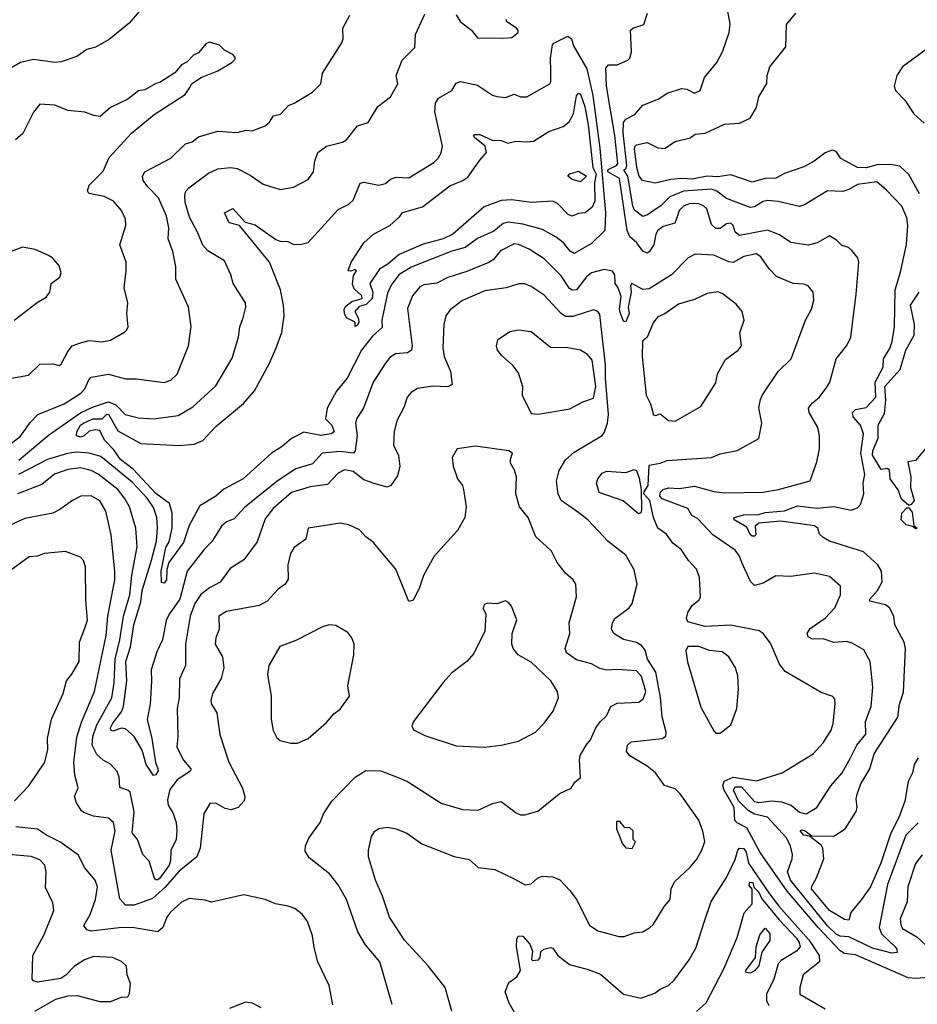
# Model space of a CAD drawing. Extents: x 1246230 to 1426786, y 660032 to 763141.
# Tile 451 of 566: x 1389701 to 1393884, y 702887 to 707474. Entities that reach past the tile are written whole.
import ezdxf

# ---------------------------------------------------------------- set-up
doc = ezdxf.new("R2010")
doc.units = 0

msp = doc.modelspace()

# ---------------------------------------------------------------- linework, layer by layer
at = {"layer": '0CON10XD'}
for points in [[(1393888.4, 704035), (1393868.5, 704005), (1393860.8, 703965), (1393841.7, 703925), (1393825, 703834.4), (1393800.5, 703765), (1393759.3, 703680.7), (1393713.4, 703545), (1393665.4, 703435), (1393624, 703375), (1393574.5, 703315.5), (1393565, 703280), (1393545, 703282.5), (1393475, 703324.6), (1393391, 703425), (1393391.8, 703438.2), (1393413.7, 703476.3), (1393448.3, 703565), (1393444.2, 703615), (1393437.3, 703627.3), (1393380.7, 703670.7), (1393354.6, 703675), (1393338.5, 703695), (1393345, 703700.9), (1393360.5, 703695), (1393391.9, 703671.9), (1393495, 703670.5), (1393547.5, 703705), (1393598.9, 703785), (1393603.3, 703805), (1393598.2, 703845), (1393603.4, 703866.6), (1393620.6, 703915), (1393662.2, 703985), (1393682.4, 704055), (1393792.5, 704225), (1393800, 704285), (1393819.1, 704340.9), (1393829.2, 704545), (1393822.7, 704575), (1393778.8, 704655), (1393775, 704696), (1393753.8, 704735), (1393735, 704747.9), (1393662.5, 704765), (1393663.1, 704775), (1393697.8, 704815), (1393719.5, 704855), (1393716.7, 704905), (1393699.4, 704935), (1393632.9, 704995), (1393475, 705044.6), (1393445, 705061.4), (1393427.9, 705077.9), (1393420.6, 705105), (1393405, 705116.7), (1393247.6, 705137.6), (1393145, 705128.4), (1393128.4, 705115), (1393131.5, 705075), (1393125, 705067.9), (1393115, 705068.4), (1393105, 705075.5), (1393089.8, 705109.8), (1393030, 705145), (1393030, 705155), (1393075, 705167.8), (1393145, 705169.8), (1393175, 705178.9), (1393265, 705186.1), (1393325, 705209.9), (1393415, 705199.4), (1393495, 705206.3), (1393575, 705188.8), (1393605, 705200), (1393618.6, 705215), (1393634.5, 705265), (1393632.1, 705315), (1393640, 705355), (1393619.9, 705455), (1393633.6, 705545), (1393619.5, 705585), (1393584.1, 705624.1), (1393581.6, 705645), (1393595, 705658.1), (1393645, 705667), (1393690.3, 705715), (1393687.7, 705785), (1393725.2, 705855), (1393726.1, 705895), (1393755, 705943.1), (1393766.7, 705975), (1393778.2, 706045), (1393780, 706215), (1393805, 706298.8), (1393833.2, 706426.8), (1393839.3, 706515), (1393835, 706550.8), (1393812.3, 706605), (1393740.4, 706680.4), (1393695, 706718.2), (1393605, 706706), (1393565, 706682.5), (1393536.2, 706673.8), (1393465, 706677.3), (1393358.5, 706611.5), (1393335, 706604.6), (1393235, 706626.8), (1393185, 706631.6), (1393165, 706628), (1393125, 706602.9), (1393105, 706599.2), (1392995, 706640.7), (1392949.6, 706675), (1392925, 706684.5), (1392795, 706675.9), (1392730.6, 706649.4), (1392690.8, 706609.2), (1392627.2, 706565), (1392605, 706557.8), (1392566.6, 706586.6), (1392557.6, 706607.6), (1392535.4, 706745.4), (1392516.9, 706775), (1392525, 706779.6), (1392529.8, 706795), (1392513, 706947), (1392515.2, 706994.8), (1392525, 707010.4), (1392568, 707032), (1392605, 707075.6), (1392680, 707105), (1392718, 707132), (1392785, 707154), (1392810.5, 707150.5), (1392845, 707132.5), (1392872.5, 707145), (1392892.5, 707205), (1392950, 707275), (1392975.6, 707324.4), (1393007.1, 707415), (1393012, 707455), (1392982.1, 707615)], [(1390267.1, 707522.9), (1390211.7, 707458.3), (1390117.5, 707382.5), (1390055, 707346.4), (1390014.7, 707335.3), (1389967.3, 707302.7), (1389895, 707277.2), (1389865, 707274.2), (1389765, 707288.8), (1389705, 707274.7), (1389634.8, 707235.2)], [(1389655.7, 705495.7), (1389705, 705534.5), (1389751.2, 705598.8), (1389785.5, 705634.5), (1389908.6, 705685), (1389985.4, 705735), (1390005.3, 705755), (1390023.3, 705796.7), (1390035, 705808.8), (1390115, 705822.5), (1390195, 705801.1), (1390245, 705800.8), (1390375, 705784.4), (1390405, 705794.4), (1390435, 705822.9), (1390487.3, 705955), (1390500, 706045), (1390488.1, 706135), (1390428.6, 706265), (1390429.1, 706325), (1390415.4, 706395), (1390392.7, 706452.7), (1390396, 706504), (1390385, 706558.8), (1390348.8, 706645), (1390298, 706695), (1390276.4, 706725), (1390273.5, 706745), (1390284.2, 706765), (1390405, 706829.5), (1390474.2, 706895.8), (1390505, 706905.5), (1390535, 706928.5), (1390625, 706954.4), (1390715, 706948.9), (1390755, 706960), (1390785, 706956.2), (1390845, 706980), (1390865, 706996.2), (1390883.9, 707026.1), (1390916.4, 707033.6), (1390953.3, 707075), (1390980, 707085), (1391065, 707136.9), (1391105, 707176), (1391112.9, 707225), (1391203, 707367), (1391208.6, 707385), (1391207.5, 707435), (1391239.4, 707495)], [(1389697.5, 705422.5), (1389835, 705538.7), (1389985, 705643.2), (1390041.1, 705668.9), (1390115, 705693.3), (1390149.6, 705679.6), (1390192.9, 705635), (1390255, 705620), (1390325, 705614.7), (1390439.8, 705630.2), (1390508.7, 705671.3), (1390615, 705767.8), (1390691.9, 705898.1), (1390720.9, 705995), (1390726.4, 706043.6), (1390742.5, 706085), (1390754.4, 706135), (1390753.1, 706155), (1390695.4, 706245), (1390685, 706286.2), (1390655, 706350.8), (1390577.2, 706397.2), (1390554.1, 706424.1), (1390531.8, 706481.8), (1390493.2, 706555), (1390472.7, 706622.7), (1390470, 706655), (1390474.7, 706675.3), (1390488.8, 706691.2), (1390581.3, 706758.7), (1390625, 706779.7), (1390685, 706786.4), (1390715, 706781.4), (1390775, 706749.4), (1390835, 706707.5), (1390915, 706682.9), (1390976.6, 706693.4), (1391045, 706730), (1391070, 706765), (1391076, 706815), (1391091.2, 706855), (1391130.8, 706885), (1391205, 706903.6), (1391224.7, 706915.3), (1391275, 706979.2), (1391324.4, 706995.6), (1391370.8, 707069.2), (1391428.8, 707115), (1391462.5, 707175), (1391455.6, 707215), (1391483.3, 707285), (1391542, 707345), (1391545.7, 707405), (1391589.8, 707500.2)], [(1391735, 707497.5), (1391755, 707463.8), (1391806, 707425), (1391835, 707390), (1391955, 707387.5), (1391995, 707392), (1392024, 707415), (1392024.3, 707425), (1392015.6, 707435), (1391970.8, 707465), (1391967.5, 707475)], [(1392764.5, 706555.5), (1392753.9, 706526.1), (1392699.3, 706510.7), (1392675, 706492.7), (1392664.7, 706475), (1392655.3, 706425), (1392635, 706392.2), (1392625, 706387.3), (1392605, 706395.4), (1392577.3, 706435), (1392545, 706463.1), (1392532, 706492), (1392496.4, 706735), (1392441.1, 706765), (1392443.3, 706776.7), (1392482.4, 706795), (1392489, 706805), (1392473.9, 706935), (1392435.1, 707165), (1392431.9, 707248.1), (1392445, 707264.4), (1392485, 707264.4), (1392535, 707285.5), (1392543.6, 707295), (1392552.4, 707325), (1392548, 707425), (1392557.5, 707435), (1392608.7, 707451.3), (1392625.9, 707504.1)], [(1393893.5, 706663.5), (1393845, 706753.1), (1393801.7, 706791.7), (1393759.5, 706799.5), (1393695, 706798.5), (1393646.5, 706783.5), (1393605, 706785.4), (1393526.9, 706826.9), (1393505, 706860), (1393486.9, 706866.9), (1393455, 706854), (1393403.3, 706815), (1393355, 706788.4), (1393265, 706757.7), (1393225, 706735.4), (1393175, 706735.1), (1393115, 706718.1), (1393015, 706751.7), (1392955, 706741.8), (1392905, 706744.6), (1392835, 706732), (1392785.5, 706734.5), (1392735, 706730.4), (1392662.4, 706712.4), (1392602.5, 706725), (1392588.2, 706745), (1392577.5, 706785), (1392565.3, 706874.7), (1392568.8, 706885), (1392575, 706891.8), (1392625, 706902.7), (1392675, 706876.9), (1392705, 706874.8), (1392755, 706906.7), (1392825, 706924), (1392848.7, 706941.3), (1392895, 706945.8), (1392985, 706987.5), (1393055, 706991.5), (1393104.6, 707015.4), (1393134.3, 707065), (1393145.7, 707115), (1393183.1, 707176.9), (1393184.3, 707215), (1393196, 707255), (1393271.7, 707348.3), (1393275, 707451.2), (1393317.5, 707505)], [(1390375, 704850), (1390362, 704852), (1390360.6, 704905), (1390382.5, 705015), (1390397.6, 705042.4), (1390411.6, 705105), (1390411, 705175), (1390399.9, 705219.9), (1390335, 705267.1), (1390229.9, 705379.9), (1390171.6, 705425), (1390139.8, 705469.8), (1390095.7, 705515), (1390075, 705560), (1390055, 705564), (1390025, 705557.5), (1390001.4, 705535), (1389985, 705528.9), (1389966.7, 705535), (1389966.8, 705555), (1389985, 705584.6), (1389999.2, 705595), (1390041.4, 705615), (1390085, 705615.2), (1390105, 705634.7), (1390115, 705636.8), (1390158.3, 705558.3), (1390265, 705499.2), (1390445, 705491.3), (1390515, 705497.2), (1390555, 705514), (1390615, 705579.7), (1390743.8, 705686.2), (1390795.9, 705745), (1390865.9, 705874.1), (1390896.4, 705945), (1390922.3, 706017.7), (1390933.2, 706095), (1390930.4, 706145), (1390916, 706215), (1390864.6, 706345), (1390725.4, 706515.4), (1390677.7, 706527.7), (1390656.2, 706575), (1390695, 706594.3), (1390751.6, 706531.6), (1390797.9, 706517.9), (1390895, 706450.9), (1390915, 706441.9), (1390951.2, 706441.2), (1390975, 706428), (1391006.2, 706426.2), (1391045, 706436.2), (1391185, 706590), (1391234.2, 706615), (1391255, 706633.1), (1391287, 706713), (1391305, 706716.9), (1391375, 706703.5), (1391405, 706711.9), (1391429.1, 706730.9), (1391455, 706740.8), (1391515, 706738), (1391630.5, 706809.5), (1391651.2, 706828.8), (1391665.8, 706854.2), (1391670.8, 706885), (1391635.5, 707044.5), (1391638.1, 707085), (1391652.1, 707107.9), (1391715, 707143.8), (1391735, 707178.8), (1391755, 707185.6), (1391835, 707169.2), (1391905, 707122.2), (1391924.2, 707115.8), (1391965, 707112.2), (1392005, 707127.1), (1392035, 707114.5), (1392065, 707114.4), (1392170.8, 707175), (1392176.4, 707185), (1392176.3, 707233.7), (1392175.3, 707294.7), (1392183.5, 707356.5), (1392190, 707365), (1392255, 707397.1), (1392272.5, 707385), (1392282.1, 707352.1), (1392344.1, 707245), (1392371.6, 707121.6), (1392404.5, 706875), (1392430.4, 706575), (1392427.5, 706492.5), (1392365, 706430.9), (1392285, 706384.6), (1392266.1, 706396.1), (1392235, 706434.6), (1392201.4, 706461.4), (1392137.6, 706497.6), (1392045, 706521.7), (1391979.4, 706530.6), (1391954.5, 706525), (1391910.6, 706489.4), (1391835.2, 706454.8), (1391776.7, 706413.3), (1391715, 706395.2), (1391525, 706321.7), (1391468.4, 706285), (1391432.5, 706237.5), (1391415, 706200.6), (1391389.4, 706075), (1391389.5, 706040.5), (1391345, 705999.6), (1391294.1, 705935), (1391226.4, 705805), (1391176.7, 705743.3), (1391134.5, 705665), (1391126.5, 705615), (1391155.8, 705585), (1391166, 705554), (1391152, 705545), (1391105, 705537.7), (1391025, 705553.1), (1390967.5, 705522.5), (1390924.8, 705485.2), (1390875, 705454.7), (1390743.2, 705335), (1390653, 705287), (1390614.5, 705255), (1390540.8, 705209.1), (1390491.6, 705118.4), (1390465, 705038.8), (1390396.4, 704945), (1390387.3, 704912.7), (1390385.8, 704865), (1390375, 704850)], [(1389655, 705802.2), (1389741.8, 705818.2), (1389795, 705870), (1389855, 705871.2), (1389885, 705863.8), (1389895, 705870), (1389925, 705928.8), (1389945.8, 705955), (1389985, 705969.5), (1390025, 705979.2), (1390084.3, 705974.3), (1390125, 705981.1), (1390190.5, 706019.5), (1390201.2, 706028.8), (1390206.1, 706043.9), (1390200.8, 706105), (1390205.7, 706155), (1390187.8, 706225), (1390198.1, 706305), (1390196.9, 706345), (1390168.1, 706425), (1390195.6, 706515), (1390194.3, 706545), (1390175.4, 706585.4), (1390138.1, 706628.1), (1390095, 706650.4), (1390023.8, 706665), (1390017.5, 706677.5), (1390025, 706703.8), (1390090.7, 706769.3), (1390118.5, 706831.5), (1390222, 706945), (1390327.4, 707032.6), (1390472.5, 707125), (1390497, 707163), (1390502.5, 707175), (1390547.5, 707205), (1390625, 707236), (1390690, 707275), (1390705, 707290), (1390705, 707300), (1390695, 707312.5), (1390655, 707332.5), (1390632.5, 707355), (1390585, 707370), (1390568.3, 707361.7), (1390535, 707320), (1390511.2, 707308.8), (1390482.3, 707277.7), (1390455, 707263.3), (1390424.1, 707225.9), (1390355, 707181.2), (1390335, 707176.2), (1390285, 707147.5), (1390255, 707142.5), (1390205.7, 707104.3), (1390124.5, 707065.5), (1390076.6, 707023.4), (1390047.5, 707027.5), (1390005, 707044), (1389925, 707051.4), (1389865, 707076), (1389795, 707080), (1389765, 707043.3), (1389715.4, 706944.6), (1389682.5, 706915)], [(1393938.2, 707345), (1393815.5, 707255), (1393787.7, 707215), (1393776.1, 707165), (1393782.1, 707145), (1393825, 707100), (1393868, 707035), (1393915, 706992.4)], [(1391265, 706044.4), (1391264.3, 706065), (1391223.8, 706085), (1391214.6, 706105), (1391213.8, 706125), (1391220.8, 706139.1), (1391248.9, 706161.1), (1391296.7, 706175), (1391295, 706187.5), (1391260.5, 706220.5), (1391251.5, 706241.5), (1391257.3, 706282.7), (1391270, 706305), (1391265, 706310), (1391245, 706302.5), (1391232.5, 706305), (1391246.2, 706345), (1391304.2, 706435), (1391349.2, 706475), (1391425.3, 706514.7), (1391473.1, 706556.9), (1391485, 706575.7), (1391578.3, 706601.7), (1391705, 706699.6), (1391766.5, 706725), (1391789.4, 706740.6), (1391845, 706820), (1391877.1, 706855), (1391870.6, 706885), (1391820, 706925), (1391816, 706935), (1391821.2, 706938.8), (1391845, 706939.1), (1391903, 706913), (1391945, 706912.2), (1391975, 706899.4), (1392012.4, 706907.6), (1392065, 706905.4), (1392095, 706908.5), (1392166.9, 706953.1), (1392233.7, 706976.4), (1392261.7, 706998.3), (1392281.6, 707035), (1392295, 707118.8), (1392305, 707132.5), (1392315, 707126.9), (1392335, 707070), (1392350.7, 706985), (1392372.1, 706785), (1392387.3, 706755), (1392379.9, 706715), (1392380.6, 706629.4), (1392368.9, 706601.1), (1392336.2, 706573.8), (1392305, 706571.1), (1392275, 706558.2), (1392256.8, 706566.8), (1392207.9, 706617.9), (1392185, 706628.4), (1392085, 706622.9), (1391994.7, 706635.3), (1391945, 706632.7), (1391865, 706601.8), (1391720, 706475), (1391675, 706452.6), (1391581.1, 706428.9), (1391470, 706380), (1391416.7, 706335), (1391378.1, 706311.9), (1391332, 706245), (1391346.9, 706205), (1391343.9, 706175), (1391315, 706147.1), (1391282.6, 706137.4), (1391262.5, 706115), (1391277.8, 706085), (1391280.8, 706065), (1391275, 706050.6), (1391265, 706044.4)], [(1392315, 706719.2), (1392275, 706730), (1392256, 706745), (1392264.6, 706755.4), (1392305, 706768.6), (1392342.5, 706745), (1392315, 706719.2)], [(1393887.8, 703732.2), (1393830.5, 703675), (1393744.9, 703445.1), (1393705.6, 703245), (1393717.5, 703215), (1393780.7, 703155), (1393788.9, 703145), (1393790.6, 703129.4), (1393764.7, 703125.3), (1393675, 703148.2), (1393565, 703201.6), (1393545, 703203.7), (1393525, 703204.1), (1393505, 703213.9), (1393465, 703252.4), (1393293.3, 703465), (1393279.2, 703505), (1393301.1, 703565), (1393302.5, 703585), (1393292.7, 703625), (1393272.2, 703665), (1393185, 703759.9), (1393125, 703772.6), (1393095, 703790.6), (1393050.8, 703835), (1393026.6, 703885), (1393035, 703899.9), (1393065, 703900.1), (1393125, 703832.5), (1393145, 703828.2), (1393204, 703836), (1393250.4, 703830.4), (1393295.4, 703815.4), (1393335, 703782.6), (1393365.4, 703774.6), (1393415.6, 703805), (1393481.3, 703905), (1393534, 703965), (1393572.5, 704035), (1393601.6, 704095), (1393643.8, 704146.2), (1393642.4, 704205), (1393669.1, 704275), (1393676.9, 704365), (1393663.3, 704485), (1393635, 704539.4), (1393580.5, 704570.5), (1393555, 704576.9), (1393495, 704573.5), (1393445, 704590), (1393395, 704588.1), (1393375, 704598.6), (1393370.4, 704615), (1393385, 704638.4), (1393455, 704686.7), (1393500, 704735), (1393525.6, 704794.4), (1393525.8, 704835), (1393475, 704881.1), (1393405, 704896.2), (1393295, 704880), (1393225, 704883.8), (1393165, 704850), (1393125, 704838.8), (1393106.8, 704856.8), (1393065.4, 704945), (1393055.3, 704975.3), (1393035, 705002.9), (1392930.6, 705075), (1392860, 705150), (1392832.7, 705165), (1392815, 705197.6), (1392695, 705242.4), (1392684.3, 705255), (1392687, 705273), (1392700, 705285), (1392725, 705292.8), (1392775, 705289.6), (1392845, 705300.6), (1392935, 705276.4), (1392985, 705270), (1393163.9, 705273.9), (1393236.7, 705285), (1393384.1, 705325.9), (1393415.6, 705415), (1393427.8, 705475), (1393427.8, 705535), (1393420, 705575), (1393380, 705645), (1393376.7, 705665), (1393395, 705690), (1393426, 705714), (1393461.7, 705761.7), (1393475.7, 705785), (1393506, 705895), (1393555, 705956), (1393573.3, 705995), (1393599.6, 706195), (1393612, 706345), (1393606, 706365), (1393578.9, 706398.9), (1393562.4, 706412.4), (1393532.2, 706422.2), (1393507.9, 706447.9), (1393475, 706466.7), (1393416.7, 706435), (1393375, 706424.5), (1393295, 706436.4), (1393241.5, 706471.5), (1393185, 706493.1), (1393055, 706469.3), (1393035.4, 706485), (1393025, 706515.8), (1393015, 706527.1), (1392995, 706523.2), (1392965, 706501.5), (1392945, 706501.5), (1392925, 706520), (1392903.3, 706593.3), (1392887.5, 706607.5), (1392865, 706615.7), (1392825, 706617.8), (1392795, 706605.8), (1392774, 706586), (1392764.5, 706555.5)], [(1393975, 703015.4), (1393877, 703007), (1393841.3, 703011.3), (1393595, 703118.1), (1393545, 703124.8), (1393525, 703136.5), (1393423.4, 703243.4), (1393277.6, 703415), (1393150.9, 703595), (1393089.9, 703709.9), (1393045, 703732.1), (1393034.1, 703744.1), (1393029.9, 703805), (1392983.5, 703885), (1392977.3, 703905), (1392983.2, 703926.8), (1393025, 703945.3), (1393135, 703928.1), (1393254.5, 703965.5), (1393398.1, 704055), (1393445.6, 704105), (1393481.9, 704165), (1393491.5, 704195), (1393501.5, 704285), (1393498.9, 704308.9), (1393490.8, 704320.8), (1393435, 704340.5), (1393267.9, 704437.9), (1393241.2, 704471.2), (1393200.2, 704570.2), (1393165.7, 704615), (1393147.6, 704627.6), (1393015, 704654.2), (1392895, 704647.4), (1392815, 704668.6), (1392807.5, 704685), (1392815, 704712), (1392834.4, 704745), (1392868, 704772), (1392874.2, 704785), (1392869.4, 704875), (1392854.4, 704914.4), (1392817.5, 704955), (1392783.3, 705006.7), (1392745, 705035.7), (1392715, 705077.7), (1392675, 705105.6), (1392653.8, 705155), (1392636.9, 705235), (1392610, 705265), (1392610.3, 705275), (1392630.4, 705305), (1392635, 705398.8), (1392685, 705408.1), (1392718.6, 705421.4), (1392925, 705434.5), (1392965, 705451.1), (1393045, 705467.1), (1393145, 705523.3), (1393159.2, 705595), (1393145.6, 705665.6), (1393153.5, 705705), (1393162.7, 705727.3), (1393235, 705836), (1393295.6, 705895), (1393362.2, 706075), (1393390.5, 706125), (1393401.9, 706168.1), (1393398.8, 706205), (1393375, 706234), (1393355, 706241.9), (1393305, 706245.6), (1393228.3, 706278.3), (1393194.1, 706314.1), (1393155, 706370), (1393133.6, 706383.6), (1393075, 706370.4), (1393025, 706342.5), (1393005, 706345.9), (1392935, 706377.5), (1392848.6, 706381.4), (1392815.4, 706364.6), (1392738.6, 706285), (1392635, 706220.8), (1392605, 706216.7), (1392554.3, 706245.7), (1392548, 706235), (1392550.5, 706205), (1392536.2, 706135), (1392540.6, 706105), (1392525, 706066.7), (1392515, 706070), (1392500.9, 706105), (1392496.8, 706125), (1392503.9, 706185), (1392489.6, 706225), (1392475.4, 706245), (1392473.8, 706285), (1392463.1, 706303.1), (1392425, 706310.4), (1392365.3, 706294.7), (1392342.9, 706277.1), (1392295, 706216.5), (1392275, 706213.6), (1392262.6, 706222.6), (1392225, 706280.9), (1392145, 706360.4), (1392075, 706404.7), (1392025, 706427.3), (1392005, 706429.7), (1391942.3, 706397.7), (1391906.9, 706355), (1391887.2, 706342.8), (1391785, 706301.2), (1391696.4, 706273.6), (1391645, 706247.5), (1391585, 706238.9), (1391565, 706230.5), (1391531.5, 706188.5), (1391508.3, 706128.3), (1391529.3, 705955), (1391527.3, 705935), (1391508.3, 705921.7), (1391451.8, 705918.2), (1391428, 705902), (1391405.3, 705874.7), (1391348.2, 705785), (1391303.6, 705665), (1391270, 705615), (1391266.7, 705595), (1391273, 705537), (1391264.8, 705465.2), (1391256.7, 705455), (1391195, 705463.4), (1391111.4, 705455), (1391065.6, 705405), (1390987.4, 705382.6), (1390900.4, 705325), (1390748, 705202), (1390701.3, 705148.7), (1390665, 705134.4), (1390641.5, 705115), (1390597.5, 705045), (1390559.1, 705005), (1390481.3, 704905), (1390447.6, 704775), (1390397.8, 704705), (1390383.3, 704675), (1390367.4, 704585), (1390340.5, 704529.5), (1390313.3, 704445), (1390315, 704393.3)], [(1389676, 706075), (1389783.4, 706156.6), (1389825, 706181.2), (1389841.2, 706205), (1389847.5, 706245), (1389888.8, 706275), (1389893.8, 706295), (1389885, 706327.5), (1389854.2, 706364.2), (1389835, 706376), (1389774.1, 706404.1), (1389715, 706414.3), (1389595, 706369.2)], [(1391715.6, 702855), (1391684.2, 702965), (1391605, 703066.9), (1391495, 703186.9), (1391425, 703292.9), (1391391.7, 703391.7), (1391358.8, 703465), (1391327.1, 703575), (1391327.1, 703605), (1391341.3, 703668.7), (1391355.8, 703694.2), (1391375, 703706), (1391415, 703712.5), (1391455, 703704.2), (1391505, 703684.4), (1391575, 703634.4), (1391725, 703575.6), (1391795, 703562.5), (1391837.5, 703525), (1391915, 703515.6), (1392005, 703471.9), (1392055.9, 703444.1), (1392085, 703448), (1392114.4, 703475.6), (1392135, 703484.2), (1392185, 703481.4), (1392217.3, 703467.3), (1392266.3, 703416.4), (1392296.5, 703375), (1392356.5, 703256.5), (1392395, 703229.4), (1392495, 703202.7), (1392517.4, 703202.6), (1392565, 703220.8), (1392604.3, 703225.7), (1392635.6, 703244.4), (1392655, 703261.2), (1392705, 703344.2), (1392732.9, 703375), (1392737.5, 703425), (1392752.8, 703457.2), (1392825, 703525.7), (1392856, 703564), (1392880, 703605), (1392894.4, 703645.6), (1392885, 703693.8), (1392865.2, 703745), (1392778.6, 703868.6), (1392755, 703890.9), (1392705, 703906.5), (1392663.8, 703965), (1392625, 703996.6), (1392544, 704045), (1392528, 704065), (1392534, 704095), (1392550.3, 704109.7), (1392695, 704126.2), (1392712.7, 704137.3), (1392714.2, 704155.8), (1392695, 704227.1), (1392686.4, 704316.4), (1392664.7, 704435.3), (1392627, 704495), (1392615, 704537.1), (1392598.7, 704558.7), (1392575, 704572.9), (1392515, 704587.3), (1392470, 704615), (1392458.6, 704635), (1392463.1, 704665), (1392475, 704684), (1392541.9, 704735), (1392555.4, 704755), (1392578, 704845), (1392565, 704912), (1392525, 704980), (1392442.9, 705042.9), (1392348.5, 705145), (1392306.4, 705176.4), (1392224.6, 705235), (1392210, 705265), (1392203.1, 705325), (1392215, 705374.2), (1392245, 705423.3), (1392285, 705460), (1392415, 705537.8), (1392425, 705550), (1392439.8, 705595), (1392444.4, 705635.6), (1392430.9, 705805), (1392431.6, 705865), (1392405, 706100.8), (1392395, 706114.4), (1392375, 706122.5), (1392278.9, 706091.1), (1392245, 706091.7), (1392225, 706105.3), (1392145, 706191.6), (1392085, 706231.8), (1392055, 706243.5), (1392026.6, 706243.4), (1391967.5, 706225), (1391868.4, 706211.6), (1391765, 706165.5), (1391707.3, 706122.7), (1391687.1, 706095), (1391677.9, 706055), (1391672.5, 705945), (1391678.9, 705905), (1391708.5, 705835), (1391715.8, 705774.2), (1391695.6, 705764.4), (1391625, 705767.3), (1391555, 705756.5), (1391525, 705738.1), (1391506.5, 705715), (1391491.9, 705668.1), (1391459.1, 705605), (1391446.1, 705555), (1391442.9, 705492.9), (1391465.6, 705444.4), (1391473.3, 705395), (1391461.2, 705348.8), (1391431.2, 705305), (1391414.2, 705295.8), (1391353, 705313), (1391305, 705331.1), (1391255, 705368.8), (1391215, 705376.7), (1391185, 705361.8), (1391135, 705308.7), (1391055, 705298.4), (1390967.8, 705272.2), (1390882.6, 705197.4), (1390845, 705149.4), (1390807.6, 705042.4), (1390745, 704957.8), (1390682.4, 704917.6), (1390635, 704853.5), (1390585, 704827.1), (1390545, 704796.1), (1390517.9, 704755), (1390495.8, 704695), (1390474, 704565), (1390473.3, 704465), (1390446.4, 704403.6), (1390444.7, 704315), (1390435.8, 704265), (1390438.4, 704135), (1390433.3, 704085), (1390465.3, 704025.3), (1390498.5, 703985), (1390496.5, 703975), (1390484.5, 703965), (1390435, 703933.5), (1390401.2, 703888.8), (1390390.7, 703840.7), (1390393.8, 703815), (1390416.6, 703776.6), (1390430.2, 703735), (1390434, 703695), (1390429.8, 703655), (1390406.2, 703603.8), (1390404.5, 703555), (1390398, 703535), (1390355, 703475.2), (1390345, 703466.5), (1390335, 703467.5), (1390330, 703475), (1390305, 703554.4), (1390274.7, 703584.7), (1390250.9, 703655), (1390226, 703686), (1390233.9, 703783.9), (1390215.4, 703875), (1390205, 703885.5), (1390167.2, 703897.2), (1390164.6, 703945), (1390155, 703972.5), (1390125, 704005.6), (1390090, 704025), (1390061.1, 704051.1), (1390039.1, 704095), (1390041.5, 704135), (1390061.1, 704188.9), (1390131.2, 704315), (1390141.5, 704385), (1390145.4, 704495)], [(1392755, 705603.3), (1392875, 705672), (1392945, 705783.3), (1392952.9, 705825), (1392989.4, 705890.6), (1393048.8, 705935), (1393063.8, 705955), (1393056.7, 706015), (1393077.5, 706075), (1393067.5, 706115), (1393039.3, 706149.3), (1392975, 706198.6), (1392955, 706207.1), (1392905, 706199.4), (1392845, 706171.5), (1392771.5, 706148.5), (1392706.6, 706103.4), (1392675, 706089.6), (1392654.3, 706065.7), (1392625.2, 705994.8), (1392603.7, 705976.3), (1392601.2, 705905), (1392620.6, 705725), (1392641.3, 705685), (1392655, 705634.2), (1392665, 705630.8), (1392685, 705637.5), (1392725, 705607.5), (1392755, 705603.3)], [(1393925, 705480), (1393875, 705420), (1393840, 705415), (1393853.1, 705345), (1393852.5, 705295), (1393869.5, 705235), (1393855, 705215.6), (1393845, 705211.2), (1393810.4, 705240.4), (1393795, 705283.3), (1393756.9, 705335), (1393754, 705375), (1393745, 705384), (1393715, 705378.8), (1393674.5, 705445), (1393676, 705465), (1393701.9, 705525), (1393700.8, 705585), (1393730.3, 705639.7), (1393737.5, 705702.5), (1393732.1, 705765), (1393803.3, 705845), (1393830.3, 705935), (1393868.4, 706005), (1393870.2, 706055), (1393851.6, 706145), (1393892.1, 706205)], [(1392115, 705636.2), (1392155, 705642.5), (1392265, 705661.1), (1392325.3, 705694.7), (1392375, 705710.8), (1392385.2, 705765), (1392368.6, 705888.6), (1392347.5, 705915), (1392315, 705934.3), (1392255, 705945.6), (1392175, 705947.5), (1392085, 706020.8), (1392025, 706028), (1391985, 706020), (1391928.3, 705981.7), (1391920.8, 705955), (1391925.8, 705935), (1391942.4, 705912.4), (1391996.3, 705866.3), (1392025, 705826.7), (1392044, 705765), (1392043.3, 705725), (1392085, 705640), (1392115, 705636.2)], [(1390315, 704393.3), (1390309.2, 704285), (1390296, 704214), (1390317.4, 704125), (1390333.8, 704013.8), (1390345.4, 703985), (1390346.2, 703975), (1390335, 703956.9), (1390325, 703953.8), (1390290, 704005), (1390271.9, 704071.9), (1390234.4, 704135), (1390195, 704170.4), (1390175, 704173.4), (1390135, 704160.4), (1390125.7, 704165), (1390124.8, 704174.8), (1390135, 704197.2), (1390175, 704249.4), (1390184.6, 704275), (1390200.7, 704395), (1390195.7, 704485), (1390217.6, 704552.4), (1390232.4, 704655), (1390265, 704762.5), (1390272.1, 704815), (1390315, 704956.9), (1390339.1, 705045), (1390343, 705105), (1390340.9, 705155), (1390325, 705201.5), (1390295.2, 705245), (1390225, 705319.5), (1390079.5, 705439.5), (1390025, 705455.4), (1389965, 705458.8), (1389924.1, 705454.1), (1389831.3, 705425), (1389695, 705355.6)], [(1391436.8, 702886.8), (1391378.9, 703085), (1391312.2, 703165), (1391276.9, 703225), (1391223.3, 703375), (1391185, 703444), (1391144.2, 703495), (1391049.7, 703569.7), (1391031.2, 703601.2), (1391032.5, 703625), (1391049.1, 703660.9), (1391102, 703735), (1391117.5, 703775), (1391155, 703834), (1391265, 703945.7), (1391313.8, 703976.2), (1391384.3, 703974.3), (1391465, 703944.3), (1391508.8, 703925), (1391664.5, 703824.5), (1391765, 703795.6), (1391837.5, 703792.5), (1391905, 703823.3), (1391945, 703832.9), (1392015, 703779.2), (1392035, 703770.8), (1392055, 703770.8), (1392115, 703787.5), (1392215, 703867.5), (1392271.2, 703895), (1392288.3, 703921.7), (1392315, 703943.3), (1392309.2, 704025), (1392313.2, 704046.8), (1392340, 704095), (1392361.2, 704118.8), (1392385.6, 704175), (1392406, 704204), (1392435, 704230.6), (1392455.4, 704274.6), (1392485, 704290.6), (1392585.6, 704294.4), (1392607.6, 704312.4), (1392618.5, 704345), (1392599.1, 704415), (1392575, 704440.8), (1392485, 704447.7), (1392435, 704444.6), (1392405, 704451.5), (1392365, 704473.1), (1392295, 704492.3), (1392249.5, 704525), (1392243.1, 704545), (1392264.4, 704614.4), (1392261.8, 704665), (1392295.7, 704785), (1392292.5, 704845), (1392280, 704865), (1392245, 704895.8), (1392206.1, 704946.1), (1392178.7, 704998.7), (1392155, 705022.2), (1392105.6, 705065), (1392070, 705155), (1392030, 705205), (1392013.8, 705265), (1392016.2, 705345), (1392007.5, 705375), (1391988.3, 705408.3), (1391987.5, 705425), (1391997.5, 705455), (1391980, 705465), (1391825, 705487.5), (1391740, 705475), (1391716.7, 705435), (1391721.2, 705395), (1391742, 705335), (1391763.8, 705303.8), (1391768.8, 705285), (1391782, 705205), (1391775.7, 705155), (1391740.6, 705095), (1391632.1, 704975), (1391582.1, 704885), (1391562.9, 704825), (1391535, 704770), (1391515, 704763.3), (1391454.4, 704914.4), (1391385.6, 704995.6)], [(1390145.4, 704495), (1390167.7, 704585), (1390185.5, 704695), (1390215.2, 704795), (1390223.9, 704886.1), (1390248, 705018), (1390242.4, 705105), (1390212.2, 705205), (1390190, 705245), (1390157.8, 705285), (1390066.6, 705356.6), (1390035, 705374.3), (1389985, 705386.6), (1389925, 705379.5), (1389862.9, 705357.1), (1389805, 705308.4), (1389691.5, 705265)], [(1392585, 705172.2), (1392513, 705233), (1392400.9, 705270.9), (1392389.6, 705315), (1392395.6, 705335), (1392415, 705361.9), (1392435, 705371.5), (1392525, 705365.4), (1392565, 705378.1), (1392575, 705374), (1392588.3, 705338.3), (1392597.8, 705285), (1392598.7, 705191.3), (1392595, 705176.2), (1392585, 705172.2)], [(1391385.6, 704995.6), (1391349.1, 705039.1), (1391314.6, 705064.6), (1391285, 705097.5), (1391235, 705120.8), (1391195, 705129.2), (1391045, 705106), (1391033.8, 705055), (1390980, 705015), (1390962.4, 704987.6), (1390950.4, 704935), (1390952.2, 704867.8), (1390938.8, 704845), (1390905, 704822), (1390854.1, 704765.9), (1390816.7, 704745), (1390665, 704717.1), (1390629.2, 704695), (1390630.5, 704635), (1390614.5, 704595), (1390611.9, 704565), (1390646.1, 704506.1), (1390652.5, 704455), (1390640.7, 704405), (1390600.4, 704335), (1390592.4, 704302.4), (1390595.7, 704285), (1390620, 704245), (1390634.5, 704145), (1390676.4, 704015), (1390740, 703895), (1390750, 703855), (1390746.7, 703835), (1390720, 703805), (1390686.8, 703793.2), (1390658.8, 703798.8), (1390615, 703823.8), (1390587, 703823), (1390558.8, 703775), (1390542.2, 703615), (1390526.8, 703575), (1390445, 703507.9), (1390377.7, 703432.3), (1390319.7, 703380.3), (1390235, 703350), (1390195, 703348.5), (1390168.2, 703378.2), (1390127.5, 703605), (1390146.5, 703695), (1390138.8, 703735), (1390115, 703754.5), (1390045, 703764.5), (1390000.3, 703780.3), (1389988.8, 703788.8), (1389966.2, 703826.2), (1389957.1, 703855), (1389974.2, 703895.8), (1389957.5, 703955), (1389952.9, 704015), (1389967.5, 704132.5), (1389988.9, 704201.1), (1390050.2, 704345), (1390104, 704605), (1390112.7, 704695), (1390144.6, 704865), (1390144.7, 704905.3), (1390127.7, 705075), (1390102.3, 705185), (1390075, 705232.7), (1390035, 705256.8), (1389986.1, 705253.9), (1389947.5, 705235), (1389888.2, 705191.8), (1389855, 705175.4), (1389725, 705150.4), (1389601.4, 705095)], [(1393875, 705102.9), (1393862.6, 705112.6), (1393831.4, 705121.4), (1393808.1, 705145), (1393811.1, 705175), (1393835, 705200.6), (1393845, 705200), (1393859.9, 705179.9), (1393868.3, 705118.3), (1393882.5, 705105), (1393875, 705102.9)], [(1389677.1, 703835), (1389744.2, 703905.8), (1389819.1, 704015), (1389831.8, 704075), (1389831.3, 704125), (1389850, 704215), (1389903.4, 704335), (1389918.8, 704395), (1389943.6, 704425), (1389977.9, 704485), (1389980, 704575), (1390005, 704639.4), (1390016.7, 704676.7), (1390008.9, 704768.9), (1390007.5, 704925), (1389998.6, 704955), (1389985, 704970), (1389915, 704996.9), (1389815, 704987.5), (1389785, 704975.8), (1389745, 704972), (1389654.5, 704905)], [(1391865, 704085.6), (1391945, 704094.4), (1392026.2, 704113.8), (1392105, 704155.6), (1392145, 704197.1), (1392186.7, 704253.3), (1392211.5, 704315), (1392206.7, 704345), (1392176.7, 704395), (1392085, 704481.4), (1392023.8, 704515), (1392000, 704545), (1391994, 704565), (1391996.2, 704615), (1392018.3, 704678.3), (1391992.3, 704742.3), (1391979.3, 704759.3), (1391965, 704766.7), (1391925, 704753.3), (1391883.3, 704756.7), (1391865, 704750), (1391860.7, 704730.7), (1391873.3, 704705), (1391868.8, 704625), (1391817.8, 704522.2), (1391785.4, 704484.6), (1391715, 704430.8), (1391673.8, 704386.2), (1391536, 704205), (1391529.2, 704185), (1391535.7, 704165.7), (1391589.7, 704140.3), (1391735, 704091.9), (1391865, 704085.6)], [(1390995, 704103.3), (1391045, 704125.7), (1391130.3, 704199.7), (1391165, 704240), (1391195, 704262.5), (1391237.3, 704322.7), (1391229.5, 704370.5), (1391258.6, 704515), (1391260, 704565), (1391249.2, 704595), (1391229.8, 704619.8), (1391175, 704652.5), (1391145, 704655.6), (1391115, 704648.1), (1390987.2, 704582.8), (1390913.8, 704555), (1390862, 704465), (1390855.7, 704424.3), (1390873.6, 704325), (1390872.5, 704215), (1390882.4, 704162.4), (1390899.1, 704129.1), (1390915, 704115.7), (1390965, 704103.3), (1390995, 704103.3)], [(1392965, 704150.6), (1393015, 704190), (1393042.7, 704265), (1393050.4, 704355), (1393047.6, 704417.6), (1393037.3, 704455), (1393005, 704505.8), (1392975, 704530), (1392915, 704535.3), (1392865, 704553.9), (1392815, 704554), (1392805.2, 704534.8), (1392813.5, 704483.5), (1392875, 704271.1), (1392935, 704161.9), (1392945, 704150.6), (1392965, 704150.6)], [(1391161.1, 702885), (1391142.5, 702975), (1391090.6, 703085), (1391072.8, 703152.8), (1391066.2, 703206.2), (1391042.6, 703272.6), (1391018, 703308), (1390983.6, 703333.6), (1390952.5, 703345), (1390892.5, 703355), (1390845, 703375.6), (1390745, 703397.1), (1390595, 703362.5), (1390565, 703372.9), (1390490.2, 703379.8), (1390455, 703363.3), (1390401.9, 703315), (1390386.9, 703293.1), (1390368.9, 703245), (1390345, 703224.5), (1390225.3, 703245.2), (1390165, 703243.9), (1390035, 703227.6), (1390014.2, 703235), (1390000, 703255), (1390029.3, 703305), (1390054.7, 703375), (1390063.3, 703435), (1390052.7, 703465), (1390002.9, 703525), (1389975, 703582.9), (1389888.5, 703645), (1389826.7, 703675), (1389785, 703702.9), (1389683.5, 703713.5)], [(1392555, 703612.5), (1392570, 703645), (1392560, 703655), (1392560, 703695), (1392545, 703710), (1392521.7, 703711.7), (1392498.3, 703738.3), (1392481.7, 703738.3), (1392482.5, 703705), (1392510, 703635), (1392525, 703616.7), (1392555, 703612.5)], [(1389772.5, 702855), (1389869.1, 702910.9), (1389927.3, 702927.3), (1389969.2, 702929.2), (1390075, 702900), (1390125, 702900), (1390175, 702920), (1390205, 702922.5), (1390213, 702937), (1390218, 702985), (1390202.5, 703025), (1390199.2, 703065), (1390175, 703086.9), (1390133.3, 703105), (1390045, 703109.5), (1390003.8, 703095), (1389956.2, 703065), (1389917, 703023), (1389893, 703007), (1389785, 702990), (1389765, 702997.5), (1389760, 703005), (1389762.2, 703115), (1389815, 703211.9), (1389860.9, 703325), (1389855, 703360), (1389821.2, 703431.2), (1389824.4, 703505), (1389817.8, 703535), (1389795, 703561.1), (1389755, 703576.6), (1389562.6, 703592.6)], [(1392025, 702816), (1391982.5, 702892.5), (1391963.5, 702945), (1391980.4, 702989.6), (1392017.7, 703015), (1392035.5, 703045.5), (1392016.7, 703155), (1392017.8, 703192.2), (1392025, 703206), (1392045, 703204.2), (1392078.2, 703168.2), (1392090.5, 703135), (1392085.6, 703095.6), (1392090.7, 703090.7), (1392118, 703095), (1392125.8, 703105), (1392128.8, 703131.2), (1392143.3, 703145), (1392175, 703152.5), (1392185, 703149.2), (1392209.2, 703115), (1392262.7, 703072.7), (1392349.8, 703049.8), (1392407.1, 703027.1), (1392514.2, 702935), (1392595, 702916.5), (1392661.4, 702938.6), (1392685, 702957.5), (1392725, 702975.6), (1392750.9, 702999.1), (1392820.6, 703095), (1392851.4, 703148.6), (1392891.8, 703275), (1392923.4, 703366.6), (1392995, 703477.5), (1393035, 703562), (1393046.7, 703605), (1393055.8, 703614.2), (1393075, 703612.8), (1393086.3, 703596.3), (1393097.8, 703545), (1393195, 703402.3), (1393238.9, 703345), (1393378.5, 703188.5), (1393425.9, 703115), (1393427.9, 703085), (1393351.2, 703025), (1393336.8, 702965), (1393335.7, 702935), (1393455, 702865.9)], [(1393905.8, 703584.2), (1393876, 703544), (1393839.7, 703435), (1393836.1, 703365), (1393804.6, 703285), (1393806.2, 703256.2), (1393815, 703240.6), (1393881, 703201), (1393945, 703142.9)], [(1392855, 702853.3), (1392900, 702895), (1392983.7, 703055), (1393045, 703198), (1393076.5, 703313.5), (1393113.8, 703356.2), (1393113.8, 703423.8), (1393101, 703441), (1393103.6, 703456.4), (1393117.7, 703455), (1393122.5, 703432.5), (1393145, 703409.3), (1393158.7, 703378.7), (1393240.3, 703280.3), (1393320.2, 703195), (1393334, 703175), (1393338.6, 703155), (1393320.9, 703135), (1393248.7, 703091.3), (1393235, 703075.5), (1393215.5, 703004.5), (1393180.8, 702935), (1393180.8, 702905), (1393191.3, 702881.3)], [(1393105, 703033.2), (1393085.9, 703035.9), (1393084.4, 703045), (1393129.6, 703105), (1393133.4, 703155), (1393149.4, 703210.6), (1393175, 703242), (1393197.1, 703217.1), (1393196.6, 703185), (1393159.9, 703130.1), (1393145, 703066.9), (1393125, 703043.9), (1393105, 703033.2)], [(1390681.2, 702868.8), (1390755, 702899.2), (1390785, 702894.3), (1390825, 702873.1)]]:
    msp.add_lwpolyline(points, dxfattribs=at)

doc.saveas('drawing.dxf')
